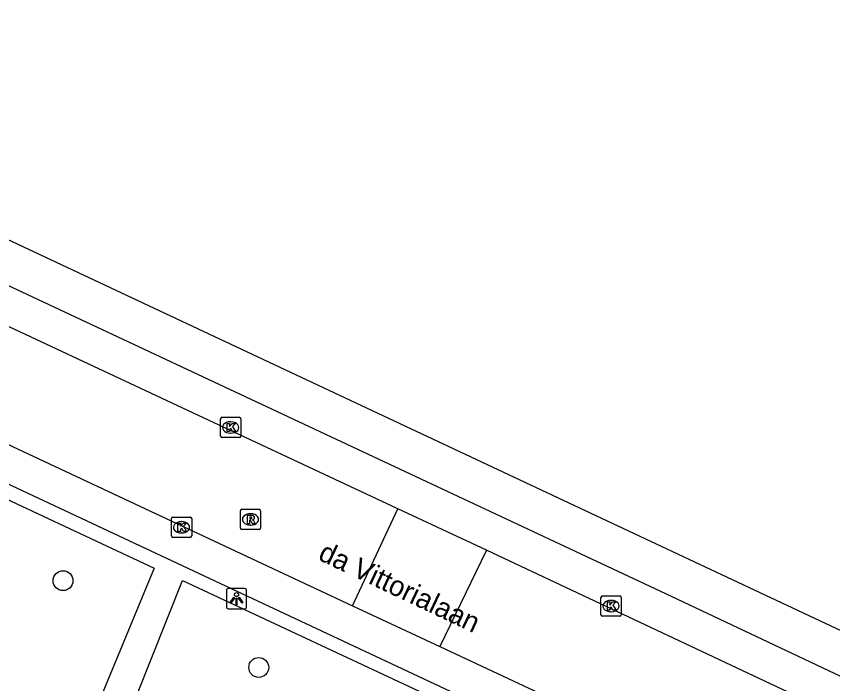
# Model space of a CAD drawing. Extents: x 159822 to 160765, y 380693 to 381634.
# Drawn here: x 160392.67 to 160432.95, y 381389.97 to 381422.88 of the extents above; entities that cross this region are included whole.
import ezdxf

# ---------------------------------------------------------------- set-up
doc = ezdxf.new("R2010")
doc.units = 0
for name, color, linetype in [('IMGEO_Boom', 7, 'Continuous'), ('IMGEO_Kolk', 7, 'Continuous'), ('IMGEO_Lichtpunt', 7, 'Continuous'), ('IMGEO_Openbare_ruimte_label', 7, 'Continuous'), ('IMGEO_Pand', 7, 'Continuous'), ('IMGEO_Rijbaan_lokaal_open', 7, 'Continuous'), ('IMGEO_Rioolput', 7, 'Continuous'), ('IMGEO_Voetpad_open', 7, 'Continuous')]:
    doc.layers.add(name, color=color, linetype=linetype)

msp = doc.modelspace()

# ---------------------------------------------------------------- linework, layer by layer
at = {"layer": 'IMGEO_Boom'}
for centre in [(160394.979, 381395.048), (160404.635, 381390.768)]:
    msp.add_circle(centre, 0.489, dxfattribs=at)
at = {"layer": 'IMGEO_Kolk'}
for p, q in [((160402.749, 381402.178), (160402.749, 381403.03)), ((160402.824, 381403.104), (160403.676, 381403.104)), ((160403.75, 381403.03), (160403.75, 381402.178)), ((160403.237, 381402.884), (160403.262, 381402.884)), ((160403.26, 381402.324), (160403.235, 381402.324)), ((160403.676, 381402.104), (160402.824, 381402.104)), ((160400.399, 381398.181), (160401.251, 381398.181)), ((160400.324, 381397.255), (160400.324, 381398.107)), ((160400.812, 381397.961), (160400.837, 381397.961)), ((160401.325, 381398.107), (160401.325, 381397.255)), ((160400.835, 381397.401), (160400.81, 381397.401)), ((160401.251, 381397.181), (160400.399, 381397.181)), ((160421.515, 381393.371), (160421.515, 381394.223)), ((160421.59, 381394.297), (160422.442, 381394.297)), ((160422.516, 381394.223), (160422.516, 381393.371)), ((160422.003, 381394.077), (160422.028, 381394.077)), ((160422.442, 381393.297), (160421.59, 381393.297)), ((160422.026, 381393.517), (160422.001, 381393.517))]:
    msp.add_line(p, q, dxfattribs=at)
for points in [[(160402.749, 381402.178), (160402.749, 381403.03)], [(160402.824, 381403.104), (160403.676, 381403.104)], [(160403.75, 381403.03), (160403.75, 381402.178)], [(160403.07, 381402.804), (160403.193, 381402.804), (160403.193, 381402.653), (160403.323, 381402.804), (160403.487, 381402.804), (160403.341, 381402.653), (160403.494, 381402.404), (160403.342, 381402.404), (160403.257, 381402.568), (160403.193, 381402.501), (160403.193, 381402.404), (160403.07, 381402.404), (160403.07, 381402.804)], [(160403.676, 381402.104), (160402.824, 381402.104)], [(160400.399, 381398.181), (160401.251, 381398.181)], [(160400.324, 381397.255), (160400.324, 381398.107)], [(160400.645, 381397.881), (160400.768, 381397.881), (160400.768, 381397.73), (160400.898, 381397.881), (160401.062, 381397.881), (160400.916, 381397.73), (160401.069, 381397.481), (160400.917, 381397.481), (160400.832, 381397.645), (160400.768, 381397.578), (160400.768, 381397.481), (160400.645, 381397.481), (160400.645, 381397.881)], [(160401.325, 381398.107), (160401.325, 381397.255)], [(160401.251, 381397.181), (160400.399, 381397.181)], [(160421.515, 381393.371), (160421.515, 381394.223)], [(160421.59, 381394.297), (160422.442, 381394.297)], [(160422.516, 381394.223), (160422.516, 381393.371)], [(160421.836, 381393.997), (160421.959, 381393.997), (160421.959, 381393.846), (160422.089, 381393.997), (160422.253, 381393.997), (160422.107, 381393.846), (160422.26, 381393.597), (160422.108, 381393.597), (160422.023, 381393.761), (160421.959, 381393.694), (160421.959, 381393.597), (160421.836, 381393.597), (160421.836, 381393.997)], [(160422.442, 381393.297), (160421.59, 381393.297)]]:
    msp.add_lwpolyline(points, dxfattribs=at)
for centre, start, end in [((160402.826, 381403.028), 91.552, 178.448), ((160402.826, 381403.028), 91.552, 178.448), ((160403.674, 381403.028), 1.552, 88.448), ((160403.674, 381403.028), 1.552, 88.448), ((160402.826, 381402.18), 181.552, 268.448), ((160402.826, 381402.18), 181.552, 268.448), ((160403.674, 381402.18), 271.552, 358.448), ((160403.674, 381402.18), 271.552, 358.448), ((160400.401, 381398.105), 91.552, 178.448), ((160400.401, 381398.105), 91.552, 178.448), ((160401.249, 381398.105), 1.552, 88.448), ((160401.249, 381398.105), 1.552, 88.448), ((160400.401, 381397.257), 181.552, 268.448), ((160400.401, 381397.257), 181.552, 268.448), ((160401.249, 381397.257), 271.552, 358.448), ((160401.249, 381397.257), 271.552, 358.448), ((160421.592, 381394.221), 91.552, 178.448), ((160421.592, 381394.221), 91.552, 178.448), ((160422.44, 381394.221), 1.552, 88.448), ((160422.44, 381394.221), 1.552, 88.448), ((160421.592, 381393.373), 181.552, 268.448), ((160421.592, 381393.373), 181.552, 268.448), ((160422.44, 381393.373), 271.552, 358.448), ((160422.44, 381393.373), 271.552, 358.448)]:
    msp.add_arc(centre, 0.0765, start, end, dxfattribs=at)
for centre, major_axis, ratio, start_param, end_param in [((160403.236, 381402.604), (-0.387, 0.002), 0.722429, 4.712389, 7.853982), ((160403.261, 381402.604), (-0.39, 0.002), 0.717154, 1.570796, 4.712389), ((160400.811, 381397.681), (-0.387, 0.002), 0.722429, 4.712389, 7.853982), ((160400.836, 381397.681), (-0.39, 0.002), 0.717154, 1.570796, 4.712389), ((160422.002, 381393.797), (-0.387, 0.002), 0.722429, 4.712389, 7.853982), ((160422.027, 381393.797), (-0.39, 0.002), 0.717154, 1.570796, 4.712389)]:
    msp.add_ellipse(centre, major_axis=major_axis, ratio=ratio, start_param=start_param, end_param=end_param, dxfattribs=at)
at = {"layer": 'IMGEO_Lichtpunt'}
for p, q in [((160403.037, 381394.565), (160403.037, 381393.758)), ((160403.037, 381394.565), (160403.037, 381393.758)), ((160403.939, 381394.66), (160403.131, 381394.66)), ((160403.939, 381394.66), (160403.131, 381394.66)), ((160404.033, 381393.758), (160404.033, 381394.565)), ((160404.033, 381393.758), (160404.033, 381394.565)), ((160403.131, 381393.664), (160403.939, 381393.664)), ((160403.131, 381393.664), (160403.939, 381393.664))]:
    msp.add_line(p, q, dxfattribs=at)
for points in [[(160403.411, 381394.229), (160403.45, 381394.201), (160403.262, 381393.939), (160403.224, 381393.966), (160403.411, 381394.229)], [(160403.513, 381394.181), (160403.56, 381394.181), (160403.56, 381393.859), (160403.513, 381393.859), (160403.513, 381394.181)], [(160403.623, 381394.201), (160403.661, 381394.228), (160403.848, 381393.966), (160403.809, 381393.938), (160403.623, 381394.201)]]:
    msp.add_lwpolyline(points, dxfattribs=at)
msp.add_circle((160403.536, 381394.363), 0.0994, dxfattribs=at)
for centre, start, end in [((160403.131, 381394.565), 90, 180), ((160403.131, 381394.565), 90, 180), ((160403.939, 381394.565), 0, 90), ((160403.939, 381394.565), 0, 90), ((160403.131, 381393.758), 180, 270), ((160403.131, 381393.758), 180, 270), ((160403.939, 381393.758), 270, 0), ((160403.939, 381393.758), 270, 360)]:
    msp.add_arc(centre, 0.0946, start, end, dxfattribs=at)
at = {"layer": 'IMGEO_Pand'}
msp.add_lwpolyline([(160368.778, 381422.881), (160461.365, 381379.442)], dxfattribs=at)
at = {"layer": 'IMGEO_Rijbaan_lokaal_open'}
for points in [[(160364.371, 381414.837), (160409.261, 381393.813)], [(160411.495, 381398.594), (160381.459, 381412.654)], [(160409.261, 381393.813), (160411.495, 381398.594)], [(160415.862, 381396.548), (160411.495, 381398.594)], [(160415.862, 381396.548), (160413.575, 381391.807)], [(160461.562, 381375.055), (160415.862, 381396.548)], [(160409.261, 381393.813), (160413.575, 381391.807)], [(160413.575, 381391.807), (160459.014, 381370.525)]]:
    msp.add_lwpolyline(points, dxfattribs=at)
at = {"layer": 'IMGEO_Rioolput'}
for p, q in [((160403.802, 381398.568), (160404.654, 381398.568)), ((160403.727, 381397.642), (160403.727, 381398.494)), ((160404.215, 381398.348), (160404.24, 381398.348)), ((160404.728, 381398.494), (160404.728, 381397.642)), ((160404.238, 381397.788), (160404.213, 381397.788)), ((160404.654, 381397.568), (160403.802, 381397.568))]:
    msp.add_line(p, q, dxfattribs=at)
for points in [[(160403.802, 381398.568), (160404.654, 381398.568)], [(160403.727, 381397.642), (160403.727, 381398.494)], [(160404.316, 381398.266), (160404.064, 381398.268), (160404.064, 381397.868)], [(160404.242, 381398.187), (160404.188, 381398.187), (160404.188, 381398.106)], [(160404.728, 381398.494), (160404.728, 381397.642)], [(160404.064, 381397.868), (160404.188, 381397.868), (160404.188, 381398.03), (160404.199, 381398.03)], [(160404.188, 381398.106), (160404.24, 381398.106)], [(160404.246, 381398.001), (160404.317, 381397.868), (160404.457, 381397.868), (160404.392, 381397.994)], [(160404.654, 381397.568), (160403.802, 381397.568)]]:
    msp.add_lwpolyline(points, dxfattribs=at)
for centre, radius, start, end in [((160403.804, 381398.492), 0.0765, 91.552, 178.448), ((160403.804, 381398.492), 0.0765, 91.552, 178.448), ((160404.652, 381398.492), 0.0765, 1.552, 88.448), ((160404.652, 381398.492), 0.0765, 1.552, 88.448), ((160404.248, 381398.091), 0.0964, 77.0061, 93.1865), ((160404.262, 381398.148), 0.0378, 276.6634, 79.6772), ((160404.315, 381398.156), 0.109, 350.3612, 89.416), ((160404.313, 381398.156), 0.112, 277.5842, 350.9817), ((160404.198, 381397.977), 0.0533, 26.0293, 88.6989), ((160404.224, 381398.295), 0.19, 274.7715, 282.9687), ((160404.297, 381397.941), 0.108, 29.5134, 73.7905), ((160403.804, 381397.644), 0.0765, 181.552, 268.448), ((160403.804, 381397.644), 0.0765, 181.552, 268.448), ((160404.652, 381397.644), 0.0765, 271.552, 358.448), ((160404.652, 381397.644), 0.0765, 271.552, 358.448)]:
    msp.add_arc(centre, radius, start, end, dxfattribs=at)
for centre, major_axis, ratio, start_param, end_param in [((160404.214, 381398.068), (-0.387, 0.002), 0.722429, 4.712389, 7.853982), ((160404.239, 381398.068), (-0.39, 0.002), 0.717154, 1.570796, 4.712389)]:
    msp.add_ellipse(centre, major_axis=major_axis, ratio=ratio, start_param=start_param, end_param=end_param, dxfattribs=at)
at = {"layer": 'IMGEO_Voetpad_open'}
for points in [[(160384.797, 381413.114), (160424.983, 381394.29), (160459.608, 381377.929), (160460.193, 381377.425), (160460.641, 381376.046)], [(160455.578, 381370.136), (160366.279, 381411.994)], [(160385.091, 381384.194), (160377.147, 381387.376), (160377.303, 381387.744), (160379.251, 381392.342), (160383.771, 381403.013), (160399.475, 381395.66), (160395.449, 381385.934), (160393.358, 381380.883), (160391.987, 381381.432), (160389.453, 381382.447)], [(160402.659, 381377.132), (160394.954, 381380.235), (160395.009, 381380.373), (160397.101, 381385.612), (160400.87, 381395.05), (160419.646, 381386.273), (160416.06, 381377.879), (160413.88, 381372.774), (160413.821, 381372.637), (160412.579, 381373.137), (160407.812, 381375.057)]]:
    msp.add_lwpolyline(points, dxfattribs=at)

# ---------------------------------------------------------------- texts
at = {"layer": 'IMGEO_Openbare_ruimte_label'}
msp.add_text('da Vittorialaan', height=1, rotation=334.7165, dxfattribs=at).set_placement((160407.51, 381396.106))

doc.saveas('drawing.dxf')
